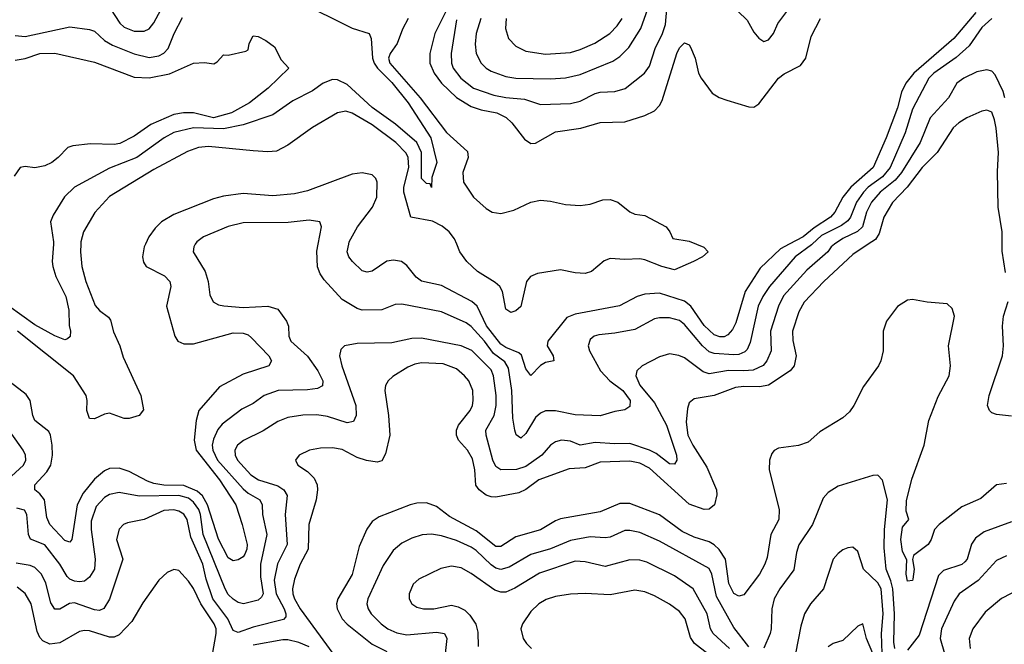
# Model space of a CAD drawing. Header units: inches. Extents: x 1308407 to 1441228, y 959628 to 1036311.
# Tile 714 of 729: x 1425448 to 1429421, y 1018387 to 1020906. Entities that reach past the tile are written whole.
import ezdxf

# ---------------------------------------------------------------- set-up
doc = ezdxf.new("R2010")
doc.units = ezdxf.units.IN
doc.header["$MEASUREMENT"] = 0
doc.layers.add('B4021', color=7, linetype='Continuous')
doc.layers.add('B4022', color=7, linetype='Continuous')

msp = doc.modelspace()

# ---------------------------------------------------------------- linework, layer by layer
at = {"layer": 'B4021', "color": 5}
for points, elevation in [([(1425584.4, 1020000), (1425579.5, 1019930), (1425581.9, 1019910), (1425593.7, 1019870), (1425635.1, 1019790), (1425646.2, 1019733.8), (1425648.1, 1019671.9), (1425653.4, 1019650), (1425651.4, 1019628.6), (1425641.3, 1019618.7), (1425630, 1019615.4), (1425590, 1019630.6), (1425510, 1019675.5), (1425404.1, 1019750), (1425350, 1019797.8), (1425310, 1019825.6), (1425230, 1019861.4), (1425150, 1019906.5), (1425070, 1019960.9), (1425032.9, 1020000)], 2660), ([(1425955.5, 1020000), (1425950.9, 1019990), (1425943.7, 1019950), (1425947.3, 1019927.3), (1425958.5, 1019910), (1426032.7, 1019872.7), (1426054.2, 1019850), (1426057.6, 1019830), (1426040.6, 1019750), (1426074.7, 1019630), (1426086.5, 1019610), (1426110, 1019599.1), (1426150, 1019598.3), (1426310, 1019642.7), (1426350, 1019641.7), (1426370, 1019635), (1426383.4, 1019623.4), (1426453.5, 1019550), (1426464.7, 1019530), (1426453.7, 1019510), (1426350, 1019476.5), (1426255, 1019425), (1426170.9, 1019330), (1426160.1, 1019290), (1426152.5, 1019210), (1426160.2, 1019170), (1426254.4, 1019050), (1426320.3, 1018950), (1426346.1, 1018870), (1426365.4, 1018790), (1426364.7, 1018770), (1426356.6, 1018750), (1426350, 1018739.3), (1426330, 1018727.3), (1426310, 1018723.7), (1426290, 1018735.1), (1426250, 1018810.9), (1426206.6, 1018950), (1426185.7, 1018985.7), (1426165, 1019005), (1426110, 1019027.6), (1426030, 1019028.8), (1425990, 1019035.1), (1425964.2, 1019044.2), (1425890, 1019084.1), (1425850, 1019097), (1425810, 1019095.3), (1425790, 1019086.7), (1425750, 1019053.3), (1425704.2, 1018995.8), (1425680.5, 1018950), (1425659.3, 1018810), (1425650, 1018798.7), (1425630, 1018805.2), (1425569.4, 1018870), (1425558.2, 1018898.2), (1425548, 1018970), (1425530, 1018994.1), (1425509.8, 1019010), (1425509.1, 1019030), (1425557.3, 1019082.7), (1425573.5, 1019110), (1425580.3, 1019150), (1425579.9, 1019190), (1425572.8, 1019230), (1425565.5, 1019245.5), (1425509.9, 1019290), (1425501.7, 1019310), (1425489.9, 1019369.9), (1425474.5, 1019394.5), (1425410, 1019444.1)], 2720), ([(1428736, 1020000), (1428721.7, 1019990), (1428708.5, 1019970), (1428624.3, 1019895.7), (1428530, 1019792.8), (1428510.1, 1019750.1), (1428478, 1019650), (1428479.9, 1019570), (1428462.9, 1019530), (1428448.5, 1019511.5), (1428407.1, 1019492.9), (1428370, 1019489.1), (1428308.6, 1019491.4), (1428230, 1019477.1), (1428205.7, 1019485.7), (1428130, 1019541.6), (1428108.2, 1019551.8), (1428070, 1019558.2), (1428030, 1019546.6), (1427960.4, 1019510), (1427938, 1019490), (1427934.7, 1019470), (1427950, 1019432), (1428010, 1019360.2), (1428057.6, 1019270), (1428098.9, 1019150), (1428099.7, 1019130), (1428090, 1019113), (1428070, 1019114.6), (1428015.8, 1019155.8), (1427990, 1019169.6), (1427910, 1019196.7), (1427850, 1019195.1), (1427770, 1019201.3), (1427710, 1019190.5), (1427670, 1019205.6), (1427634, 1019210), (1427610, 1019203.2), (1427590.1, 1019189.9), (1427554.5, 1019150), (1427490, 1019103.8), (1427452.5, 1019092.5), (1427390, 1019090.6), (1427370, 1019103.5), (1427356.6, 1019130), (1427329.9, 1019230), (1427329.3, 1019250), (1427362.6, 1019310), (1427371.3, 1019350), (1427370.9, 1019390), (1427359.3, 1019470), (1427350, 1019493.7), (1427272.1, 1019572.1), (1427230, 1019590.8), (1427070, 1019621.4), (1427030, 1019620.2), (1426950, 1019602.5), (1426810, 1019600.3), (1426759.1, 1019590), (1426744.3, 1019575.7), (1426738.6, 1019550), (1426747.5, 1019510), (1426804.6, 1019350), (1426805.3, 1019310), (1426795.2, 1019284.8), (1426770, 1019279.5), (1426690, 1019305.4), (1426647.8, 1019312.2), (1426590, 1019311.6), (1426530, 1019302.1), (1426490, 1019285), (1426430, 1019247.8), (1426351.4, 1019208.6), (1426327.1, 1019190), (1426316.1, 1019170), (1426318.2, 1019150), (1426327.3, 1019130), (1426380.4, 1019070), (1426411.2, 1019050), (1426490, 1019025.7), (1426514.6, 1019010), (1426527.1, 1018987), (1426519.1, 1018910), (1426528.1, 1018790), (1426488.5, 1018711.5), (1426474.7, 1018645.3), (1426483, 1018590), (1426515.2, 1018530), (1426522.7, 1018510), (1426522.2, 1018497.8), (1426512.9, 1018487.2), (1426390, 1018456.7), (1426330, 1018435), (1426310, 1018443.1), (1426288.2, 1018490), (1426227, 1018570), (1426200.7, 1018650), (1426187.5, 1018710), (1426139.1, 1018819.1), (1426123.4, 1018890), (1426110, 1018911.7), (1426090, 1018924), (1426070, 1018929.4), (1426030, 1018926.6), (1425950, 1018889.9), (1425882.9, 1018877.2), (1425867.4, 1018870), (1425850, 1018851.2), (1425839.4, 1018810), (1425865, 1018730), (1425811.1, 1018568.9), (1425788, 1018532), (1425770, 1018523.8), (1425750, 1018525.4), (1425670, 1018554.3), (1425649, 1018551), (1425610, 1018528.2), (1425590, 1018528.7), (1425574.5, 1018554.5), (1425554, 1018634), (1425536.9, 1018670), (1425510, 1018697.2), (1425490, 1018705.3), (1425433.7, 1018713.7)], 2760), ([(1426156.7, 1020000), (1426150.3, 1019990), (1426147.6, 1019970), (1426196, 1019890), (1426208.6, 1019850), (1426216.1, 1019796.1), (1426228.6, 1019768.6), (1426250, 1019756.5), (1426272.5, 1019752.5), (1426350, 1019744.6), (1426450, 1019750.1), (1426490, 1019738.5), (1426524.4, 1019690), (1426532.6, 1019670), (1426534.5, 1019630), (1426542.3, 1019610), (1426610, 1019549.4), (1426650.6, 1019490), (1426670.8, 1019450), (1426670.6, 1019429.4), (1426650, 1019418.8), (1426610, 1019413.1), (1426490.8, 1019410), (1426435.3, 1019390), (1426390, 1019357.9), (1426344.7, 1019335.3), (1426265.7, 1019274.3), (1426247.1, 1019252.9), (1426230, 1019214.7), (1426225.3, 1019190), (1426227.1, 1019170), (1426246.6, 1019130), (1426350, 1019013.3), (1426370, 1018996.5), (1426416.6, 1018970), (1426427.2, 1018950), (1426428.2, 1018910), (1426444.9, 1018830), (1426419.3, 1018710), (1426419.7, 1018659.7), (1426430.1, 1018589.9), (1426423.6, 1018576.4), (1426410, 1018564.9), (1426351.3, 1018550), (1426330, 1018556.1), (1426310, 1018568.7), (1426290, 1018587.5), (1426277.1, 1018610), (1426188, 1018830), (1426177.8, 1018910), (1426171.3, 1018930), (1426150, 1018960.7), (1426130, 1018976), (1426090, 1018987.6), (1425930, 1018984.7), (1425850, 1018998.6), (1425810, 1018990.4), (1425790, 1018978.3), (1425757.5, 1018942.5), (1425736.7, 1018883.3), (1425736.2, 1018850), (1425753.2, 1018730), (1425749.5, 1018690), (1425730, 1018657.4), (1425710, 1018641.8), (1425690, 1018638.3), (1425670, 1018641.4), (1425650, 1018649.9), (1425640.2, 1018660.2), (1425610.7, 1018710.7), (1425550, 1018788.3), (1425491.3, 1018811.3), (1425483.2, 1018830), (1425477.6, 1018910), (1425467.5, 1018927.6), (1425436.1, 1018936.1)], 2740), ([(1425694.7, 1020000), (1425693.3, 1019970), (1425698.9, 1019910), (1425715, 1019850), (1425753.1, 1019753.1), (1425770, 1019732.7), (1425806.1, 1019706.1), (1425814, 1019694), (1425826.9, 1019646.9), (1425851.8, 1019590), (1425865.3, 1019545.3), (1425936.5, 1019390), (1425948.2, 1019331.8), (1425930.8, 1019310), (1425890, 1019296.9), (1425870, 1019297.3), (1425810, 1019318.5), (1425790, 1019315), (1425750, 1019296.8), (1425730, 1019298), (1425718.7, 1019330), (1425721.1, 1019370), (1425716.2, 1019390), (1425665.3, 1019470), (1425439.3, 1019650)], 2680), ([(1428872.1, 1020000), (1428810, 1019958.7), (1428692.6, 1019850), (1428613, 1019767), (1428591.8, 1019728.2), (1428566.9, 1019650), (1428567.5, 1019612.5), (1428580.8, 1019550), (1428573.3, 1019510), (1428557.1, 1019490), (1428470, 1019432.6), (1428434.7, 1019425.3), (1428370, 1019427.1), (1428336.8, 1019423.2), (1428250, 1019389.9), (1428170, 1019376.2), (1428150, 1019360.5), (1428142.4, 1019337.6), (1428137.8, 1019282.2), (1428143.6, 1019230), (1428163.8, 1019190), (1428220.7, 1019100.7), (1428260.1, 1019010), (1428261.3, 1018990), (1428252.2, 1018950), (1428230, 1018931.4), (1428209.6, 1018930), (1428150, 1018952.5), (1427990, 1019097.2), (1427950, 1019116.9), (1427910, 1019124.8), (1427790, 1019121.7), (1427730, 1019098.5), (1427664.9, 1019095.1), (1427542.6, 1019050), (1427490, 1019011), (1427462.3, 1018997.7), (1427370, 1018980.4), (1427350, 1018981.5), (1427330, 1018988.9), (1427301.7, 1019010), (1427289.3, 1019029.3), (1427284.6, 1019090), (1427274.7, 1019134.7), (1427254.4, 1019170), (1427218.8, 1019210), (1427210.5, 1019230), (1427210.5, 1019250), (1427218.8, 1019270), (1427265.2, 1019330), (1427274.7, 1019350), (1427278.5, 1019370), (1427276.7, 1019410), (1427259.8, 1019450), (1427243.5, 1019470), (1427210, 1019497.3), (1427157.3, 1019517.3), (1427070, 1019522.2), (1427042.8, 1019517.2), (1427014.9, 1019505.1), (1426953.7, 1019466.3), (1426934.9, 1019450), (1426923.6, 1019430), (1426921.2, 1019410), (1426936.3, 1019310), (1426941.2, 1019230), (1426924.7, 1019155.3), (1426910, 1019127), (1426890, 1019121.2), (1426847.9, 1019127.9), (1426810, 1019140.7), (1426750, 1019173), (1426710, 1019179.1), (1426661.7, 1019178.3), (1426617.3, 1019170), (1426575.5, 1019150), (1426560.5, 1019130), (1426570.4, 1019110), (1426610, 1019083.9), (1426636.5, 1019056.5), (1426648.1, 1019030), (1426649.5, 1019010), (1426644.3, 1018970), (1426615.1, 1018870), (1426611.8, 1018770), (1426579.3, 1018710), (1426556.8, 1018650), (1426548.9, 1018611.1), (1426550.9, 1018590), (1426557, 1018570), (1426579.3, 1018530), (1426711.8, 1018350)], 2780), ([(1428645, 1020000), (1428642.4, 1019997.6), (1428577.1, 1019950), (1428473.4, 1019830), (1428446.5, 1019790), (1428427.1, 1019750), (1428396, 1019604), (1428383.9, 1019576.1), (1428373.9, 1019566.1), (1428350, 1019555.9), (1428330, 1019553.9), (1428250, 1019559.9), (1428230, 1019566.7), (1428202.8, 1019590), (1428130, 1019676.8), (1428110, 1019692.4), (1428070, 1019703.4), (1428030, 1019703.4), (1428010, 1019698.8), (1427930, 1019656.8), (1427850, 1019641.4), (1427784.5, 1019635.5), (1427766.7, 1019630), (1427750, 1019615.8), (1427741.8, 1019590), (1427746.6, 1019570), (1427792, 1019490), (1427829.4, 1019449.4), (1427882.4, 1019410), (1427911.4, 1019370), (1427910, 1019345.6), (1427890, 1019332.1), (1427850, 1019326.2), (1427790, 1019308.1), (1427690, 1019312.7), (1427610, 1019328.1), (1427570, 1019328.1), (1427550, 1019319), (1427530, 1019302), (1427490, 1019236.4), (1427470, 1019218.3), (1427451.8, 1019231.8), (1427446.2, 1019250), (1427438.2, 1019298.2), (1427434, 1019410), (1427419.9, 1019499.9), (1427405.9, 1019525.9), (1427360.1, 1019560.1), (1427324, 1019610), (1427270, 1019668), (1427250, 1019682.7), (1427150, 1019727.2), (1426990, 1019759.1), (1426963, 1019757), (1426910, 1019735.3), (1426830, 1019734.9), (1426810, 1019741.7), (1426750, 1019777.4), (1426676.2, 1019856.2), (1426660.4, 1019880.4), (1426649.3, 1019909.3), (1426647.1, 1019972.9), (1426652.4, 1020000)], 2740), ([(1428552.6, 1020000), (1428518.2, 1019981.8), (1428436.2, 1019903.8), (1428375.5, 1019810), (1428337.2, 1019682.8), (1428324.1, 1019655.9), (1428305.5, 1019634.5), (1428290, 1019627.4), (1428272.8, 1019627.2), (1428250, 1019635.5), (1428210, 1019672.7), (1428155.9, 1019750), (1428130.4, 1019770.4), (1428030, 1019802.8), (1427970, 1019798.7), (1427939.1, 1019790), (1427868.2, 1019751.8), (1427690, 1019718.9), (1427655.5, 1019704.5), (1427579.1, 1019610), (1427576.5, 1019590), (1427600.9, 1019550), (1427603, 1019530), (1427570, 1019522.7), (1427550, 1019511.3), (1427510, 1019471.1), (1427490, 1019497.4), (1427472.8, 1019552.8), (1427462.6, 1019562.6), (1427410, 1019583.3), (1427390, 1019597.8), (1427331.5, 1019671.5), (1427293.9, 1019750), (1427272.7, 1019770), (1427150, 1019833.5), (1427070, 1019851.1), (1427047.6, 1019867.6), (1427010, 1019914.5), (1426989.4, 1019930), (1426956.2, 1019936.2), (1426930, 1019931.4), (1426870, 1019892.1), (1426850, 1019887.6), (1426830, 1019892.7), (1426790.5, 1019930), (1426776.7, 1019950), (1426769.9, 1019970), (1426775.7, 1020000)], 2720), ([(1428179.2, 1020000), (1428207.9, 1019987.9), (1428226, 1019970), (1428202.8, 1019950), (1428167.3, 1019930), (1428090, 1019897.2), (1428039.7, 1019910), (1427970, 1019938), (1427950, 1019941.7), (1427890, 1019939.3), (1427830, 1019943), (1427806.2, 1019933.8), (1427754.7, 1019890), (1427730, 1019882.8), (1427690, 1019885.2), (1427630, 1019896.9), (1427537.5, 1019882.5), (1427509.8, 1019870.2), (1427493.3, 1019850), (1427470, 1019749.8), (1427450, 1019732.1), (1427430, 1019724.8), (1427410, 1019738.5), (1427395.8, 1019810), (1427385.5, 1019830), (1427366.6, 1019846.6), (1427295.3, 1019890), (1427252.8, 1019930), (1427223.9, 1019970), (1427211.5, 1020000)], 2680), ([(1429426.3, 1019886.3), (1429411.8, 1019971.8), (1429411.7, 1020000)], 2780), ([(1429430, 1019035.3), (1429390, 1019029.8), (1429325.7, 1018974.3), (1429250, 1018940.7), (1429158.2, 1018870), (1429138.7, 1018850), (1429126.4, 1018810), (1429113.1, 1018790), (1429054.4, 1018745.6), (1429050.7, 1018729.3), (1429056.9, 1018690), (1429052, 1018650), (1429050, 1018644.5), (1429030, 1018642), (1429025.5, 1018670), (1429028.2, 1018728.2), (1429010, 1018761.2), (1429003.9, 1018810), (1429010, 1018858.8), (1429035.3, 1018890), (1429024.4, 1018924.4), (1429025.8, 1018965.8), (1429047.1, 1019052.9), (1429098.1, 1019190), (1429116.5, 1019290), (1429153.8, 1019386.2), (1429198.6, 1019470), (1429203.8, 1019510), (1429195.4, 1019590), (1429219.7, 1019710), (1429210, 1019741.2), (1429190, 1019759.3), (1429110, 1019766.3), (1429050, 1019778), (1429030, 1019775.1), (1428990.3, 1019749.7), (1428944.9, 1019690), (1428932, 1019650), (1428931.7, 1019570), (1428923.2, 1019530), (1428913.8, 1019510), (1428853.3, 1019426.7), (1428813.8, 1019350), (1428795.7, 1019324.3), (1428770, 1019300.8), (1428676.7, 1019243.3), (1428630, 1019202.7), (1428590.9, 1019189.1), (1428510, 1019178), (1428492.1, 1019167.9), (1428483.2, 1019156.8), (1428473.6, 1019130), (1428472.2, 1019090), (1428513, 1018930), (1428510.8, 1018890), (1428478.4, 1018830), (1428463.6, 1018736.4), (1428455.3, 1018710), (1428433.5, 1018670), (1428370, 1018586.6), (1428350, 1018581.1), (1428330, 1018591.6), (1428310, 1018631.5), (1428295.8, 1018730), (1428270, 1018769.4), (1428250, 1018788.1), (1428230, 1018799.7), (1428170, 1018818.4), (1428121.7, 1018841.7), (1428030, 1018909.5), (1427910, 1018955.3), (1427870, 1018955.3), (1427790, 1018920.5), (1427630, 1018892.4), (1427610, 1018885.2), (1427550, 1018848.7), (1427450, 1018820.6), (1427390, 1018780.7), (1427370, 1018781.9), (1427290, 1018844.6), (1427182.1, 1018902.1), (1427130, 1018943.2), (1427090, 1018956.8), (1427050, 1018956), (1427023.7, 1018950), (1426899.3, 1018900.7), (1426870, 1018881.8), (1426848.7, 1018851.3), (1426818.5, 1018781.5), (1426790, 1018668.5), (1426731.7, 1018570), (1426727, 1018550), (1426728.7, 1018530), (1426750, 1018490.1), (1426770, 1018467.5), (1426870, 1018387.2), (1426930, 1018357.3)], 2820), ([(1429450, 1019306.8), (1429390, 1019314), (1429370, 1019320.5), (1429360.5, 1019330), (1429353.5, 1019350), (1429360.2, 1019390), (1429413.6, 1019550), (1429417.9, 1019590), (1429413.1, 1019670), (1429417.4, 1019710), (1429436, 1019770)], 2780), ([(1425399.3, 1019050), (1425464.1, 1019110), (1425472.6, 1019130), (1425472, 1019150), (1425462.4, 1019170), (1425390.8, 1019270.8)], 2740), ([(1428979, 1018370), (1428975.5, 1018395.5), (1428977.8, 1018510), (1428971.6, 1018610), (1428963.5, 1018643.5), (1428944.5, 1018690), (1428935.9, 1018775.9), (1428937, 1018850), (1428949, 1018969), (1428930, 1019049), (1428910, 1019069.4), (1428890, 1019067.6), (1428750, 1019024), (1428710, 1018999.7), (1428690, 1018976.2), (1428647, 1018870), (1428592.1, 1018787.8), (1428582.7, 1018757.3), (1428572.3, 1018687.7), (1428515.1, 1018610), (1428492.1, 1018570), (1428482.4, 1018530), (1428480.4, 1018450), (1428476.1, 1018430), (1428450, 1018371.3)], 2840), ([(1428390, 1018376.8), (1428330, 1018454.2), (1428260, 1018580), (1428240.8, 1018670), (1428230, 1018692), (1428030, 1018802.7), (1427950, 1018837.8), (1427910, 1018846.2), (1427890, 1018845.5), (1427830, 1018819.4), (1427810, 1018815.7), (1427750, 1018819.9), (1427670, 1018805.6), (1427590, 1018772.2), (1427510, 1018749.4), (1427422.5, 1018697.5), (1427390, 1018688.7), (1427370, 1018694.3), (1427350, 1018707.1), (1427290, 1018764.9), (1427270, 1018778.7), (1427210, 1018806.1), (1427150, 1018824.6), (1427110, 1018830.5), (1427072, 1018828), (1427030, 1018814.6), (1426990, 1018794.8), (1426954.6, 1018765.4), (1426915.1, 1018704.9), (1426852.5, 1018570), (1426849.4, 1018550), (1426854.2, 1018530), (1426867, 1018510), (1426906.4, 1018470), (1426934, 1018450), (1426970, 1018432.7), (1427010, 1018424.8), (1427130, 1018436.4), (1427161.7, 1018430), (1427172, 1018410), (1427165.1, 1018350)], 2840), ([(1429450, 1018880.5), (1429339.8, 1018840.2), (1429305, 1018815), (1429288.9, 1018791.1), (1429271.3, 1018730), (1429261.1, 1018718.9), (1429250, 1018709.3), (1429175.6, 1018684.4), (1429155.9, 1018664.1), (1429076.7, 1018423.3), (1429030, 1018362.7)], 2840), ([(1428928.1, 1018350), (1428925, 1018430), (1428931.6, 1018510), (1428924.5, 1018610), (1428910, 1018635.2), (1428852.2, 1018690), (1428830, 1018760.7), (1428810, 1018778), (1428790, 1018776.4), (1428770, 1018768.4), (1428750, 1018753.7), (1428730.3, 1018730), (1428691, 1018610), (1428638.8, 1018550), (1428615.2, 1018510), (1428599.4, 1018460.6), (1428578.8, 1018350)], 2860), ([(1428312.3, 1018370), (1428245.8, 1018430), (1428235.5, 1018450), (1428221.4, 1018510), (1428165.6, 1018610), (1428090, 1018663.4), (1427978.7, 1018718.7), (1427950, 1018726.3), (1427910, 1018727.2), (1427810, 1018701.1), (1427730, 1018718.9), (1427690, 1018722.4), (1427545.6, 1018674.4), (1427446.2, 1018613.8), (1427410, 1018597.7), (1427390, 1018597.5), (1427365.4, 1018605.4), (1427270, 1018672.5), (1427230, 1018694.9), (1427190, 1018701.7), (1427147.3, 1018692.7), (1427058.4, 1018650), (1427036, 1018630), (1427019.1, 1018590), (1427020.3, 1018570), (1427030.2, 1018550.2), (1427050, 1018537.3), (1427078, 1018530), (1427119, 1018530), (1427190, 1018544.2), (1427218, 1018538), (1427244.6, 1018524.6), (1427264.9, 1018504.9), (1427288.5, 1018468.5), (1427296.4, 1018436.4), (1427298.6, 1018378.6)], 2860), ([(1429430, 1018744.3), (1429390, 1018724.5), (1429315.4, 1018644.6), (1429239, 1018590), (1429218.8, 1018561.2), (1429166.8, 1018450), (1429161.4, 1018410), (1429180.1, 1018350)], 2860), ([(1426226.5, 1018346.5), (1426241.6, 1018430), (1426240.8, 1018450), (1426232.5, 1018470), (1426178.5, 1018550), (1426150, 1018611.4), (1426130, 1018642), (1426090, 1018684), (1426070, 1018688.2), (1426043.4, 1018676.6), (1426010, 1018645.1), (1425945.7, 1018554.3), (1425901.4, 1018478.6), (1425850, 1018424.7), (1425830, 1018416.3), (1425810, 1018415.2), (1425730, 1018441.4), (1425710, 1018442.7), (1425690, 1018438.3), (1425610, 1018393.1), (1425570, 1018387.5), (1425541.2, 1018401.2), (1425530, 1018413.8), (1425518.9, 1018438.9), (1425494.4, 1018550), (1425470, 1018591.2), (1425437.7, 1018617.7)], 2780), ([(1428290, 1018298), (1428170.6, 1018390.6), (1428154.4, 1018414.4), (1428132.8, 1018490), (1428110, 1018519.4), (1428070, 1018549.1), (1428010, 1018582.3), (1427970, 1018598.5), (1427930, 1018604.9), (1427830, 1018585.8), (1427730, 1018591.2), (1427670, 1018589.2), (1427610, 1018579.5), (1427572.4, 1018567.6), (1427543.2, 1018550), (1427510, 1018519.7), (1427477.3, 1018470), (1427470.2, 1018449.8), (1427479.7, 1018410), (1427493.2, 1018390), (1427513.6, 1018370)], 2880), ([(1429490, 1018613.7), (1429410, 1018571.4), (1429343.2, 1018516.8), (1429293.4, 1018450), (1429279.5, 1018410), (1429283.4, 1018370)], 2880), ([(1428890.3, 1018350.3), (1428864.6, 1018410), (1428850, 1018469.6), (1428830, 1018460.3), (1428770, 1018402.8), (1428730, 1018389.7), (1428710, 1018377.4)], 2880), ([(1426616.3, 1018376.3), (1426574, 1018394), (1426530, 1018405), (1426510, 1018405.3), (1426390, 1018383.5)], 2780)]:
    msp.add_lwpolyline(points, dxfattribs=dict(at, elevation=elevation))
at = {"layer": 'B4022', "color": 5}
for points, elevation in [([(1425814, 1020950), (1425852.3, 1020892.3), (1425870, 1020876.2), (1425910, 1020859.1), (1425950, 1020859.5), (1425970, 1020868.8), (1425990, 1020892.7), (1426105.7, 1021110)], 2680), ([(1427210, 1020905.8), (1427188.8, 1020770), (1427190.9, 1020730.9), (1427197.8, 1020710), (1427228.3, 1020670), (1427279.7, 1020630), (1427361.8, 1020601.8), (1427410, 1020591.9), (1427484.8, 1020584.8), (1427550, 1020563.7), (1427670, 1020567.3), (1427710, 1020576.6), (1427770, 1020607.9), (1427790, 1020613.7), (1427850, 1020615.7), (1427891.7, 1020628.3), (1427969.5, 1020690.5), (1427990, 1020718.3), (1428012.2, 1020790), (1428041.5, 1020850), (1428053.5, 1020886.5), (1428064.9, 1021010)], 2740), ([(1426570, 1020981.1), (1426790, 1020871.5), (1426858, 1020850), (1426866.8, 1020830), (1426871.9, 1020750), (1426878.7, 1020730), (1426892.3, 1020710), (1426950, 1020651.9), (1427015.6, 1020570), (1427107.2, 1020430), (1427131.6, 1020330), (1427111.2, 1020270), (1427110, 1020229), (1427104, 1020244), (1427090, 1020245.1), (1427070, 1020266), (1427069.3, 1020370), (1427050.5, 1020410.5), (1426964.2, 1020484.2), (1426870, 1020551.9), (1426770, 1020644.8), (1426730, 1020663.6), (1426710, 1020664.3), (1426673.2, 1020650), (1426630, 1020619.1), (1426550, 1020578.7), (1426470, 1020522), (1426350, 1020482.4), (1426270, 1020465.9), (1426149.8, 1020470.2), (1426070, 1020450.7), (1426031.6, 1020430), (1425920.9, 1020350), (1425810, 1020306.4), (1425669.2, 1020230), (1425629, 1020191), (1425583.1, 1020116.9), (1425573, 1020090), (1425585.1, 1020010), (1425584.4, 1020000)], 2660), ([(1427172.6, 1020950), (1427123.9, 1020850), (1427103.1, 1020770), (1427103.3, 1020730), (1427121.1, 1020690), (1427150.1, 1020650), (1427210, 1020591.7), (1427270, 1020555.5), (1427310, 1020542.3), (1427372.8, 1020530), (1427411.7, 1020511.7), (1427434, 1020490), (1427484.6, 1020424.6), (1427510, 1020407.1), (1427530, 1020408.3), (1427610, 1020452.9), (1427712, 1020468), (1427790, 1020491.5), (1427890, 1020494.3), (1427970, 1020519.5), (1428010, 1020538.6), (1428030, 1020559.1), (1428039.8, 1020580.2), (1428099.2, 1020770), (1428110, 1020792.6), (1428130, 1020811.8), (1428150, 1020804.4), (1428155.2, 1020795.2), (1428173.8, 1020750), (1428187.1, 1020690), (1428197.2, 1020670), (1428242.8, 1020610), (1428270, 1020592.2), (1428300.9, 1020581), (1428390, 1020554.4), (1428410, 1020553.4), (1428430, 1020566.5), (1428510.4, 1020670), (1428532.9, 1020687.1), (1428598.4, 1020721.6), (1428620.6, 1020750), (1428641.9, 1020838.1), (1428679.6, 1020910)], 2720), ([(1427308.4, 1020910), (1427290.1, 1020850), (1427286.4, 1020806.4), (1427289.5, 1020770), (1427310, 1020730.2), (1427330.2, 1020710), (1427350, 1020698.4), (1427410, 1020677.3), (1427450, 1020669.6), (1427590, 1020666.8), (1427650, 1020671), (1427710, 1020685.1), (1427841.7, 1020738.3), (1427870, 1020757.7), (1427906.2, 1020793.8), (1427954.8, 1020870), (1427990, 1020968.8)], 2760), ([(1428310, 1020975.6), (1428383.2, 1020903.2), (1428410, 1020854.8), (1428430, 1020830.7), (1428450, 1020817.3), (1428470, 1020824.9), (1428490, 1020850.7), (1428506.6, 1020890), (1428551.4, 1020950)], 2740), ([(1425430, 1020842.1), (1425470, 1020837.4), (1425650, 1020876.9), (1425730, 1020866), (1425750, 1020858.9), (1425790, 1020821.7), (1425822.8, 1020802.8), (1425910, 1020767.9), (1425970, 1020753.3), (1426010, 1020759.6), (1426029.5, 1020770.5), (1426047.3, 1020790), (1426071.4, 1020850), (1426105.8, 1020914.3)], 2660), ([(1427015, 1020910), (1426992.2, 1020867.8), (1426971.1, 1020810), (1426943.1, 1020770), (1426935.8, 1020750), (1426942.1, 1020730), (1427063.9, 1020590), (1427170, 1020451.2), (1427254.7, 1020374.7), (1427257.9, 1020350), (1427236.3, 1020290), (1427238.3, 1020250), (1427279.4, 1020190), (1427330, 1020145), (1427354.4, 1020130), (1427390, 1020123.6), (1427442.4, 1020137.6), (1427510, 1020170.1), (1427550, 1020178.4), (1427590, 1020174.4), (1427650, 1020160.2), (1427710, 1020156.5), (1427750, 1020161.3), (1427800.7, 1020179.3), (1427830, 1020180.7), (1427862, 1020170), (1427910, 1020130.4), (1427930, 1020121.6), (1427970, 1020115.8), (1428056, 1020070), (1428071, 1020050), (1428082.8, 1020022.8), (1428150, 1020012.4), (1428179.2, 1020000)], 2680), ([(1427411.6, 1020910), (1427408, 1020870), (1427420.7, 1020830), (1427450, 1020799.2), (1427490, 1020779), (1427570, 1020766.2), (1427670, 1020773.2), (1427710, 1020785), (1427769.2, 1020810.8), (1427829.6, 1020850.4), (1427859.3, 1020880.7), (1427878.8, 1020910)], 2780), ([(1429305.5, 1020934.4), (1429217.7, 1020830), (1429055.5, 1020690), (1429024.2, 1020650), (1429006.6, 1020613.4), (1428989.4, 1020550), (1428944.8, 1020430), (1428891.7, 1020310), (1428801.3, 1020230), (1428769.7, 1020190), (1428736.9, 1020130), (1428719.2, 1020110), (1428653.3, 1020066.7), (1428609.6, 1020030), (1428552.6, 1020000)], 2720), ([(1429370, 1020910.8), (1429330, 1020873.9), (1429279.1, 1020800.9), (1429226.3, 1020753.7), (1429135.9, 1020690), (1429116.6, 1020670), (1429050, 1020545.5), (1429020.6, 1020450), (1428959.9, 1020310), (1428930, 1020272.5), (1428871.8, 1020230), (1428852.5, 1020210), (1428824.5, 1020170), (1428800.9, 1020110), (1428790, 1020094.6), (1428764, 1020076), (1428683.9, 1020036.1), (1428645, 1020000)], 2740), ([(1425430, 1020742.1), (1425470, 1020749.6), (1425530, 1020769.5), (1425590, 1020770.1), (1425750, 1020734.6), (1425910, 1020674.4), (1425970, 1020671.8), (1426052.4, 1020687.6), (1426150, 1020730.1), (1426193.7, 1020733.7), (1426231.8, 1020728.2), (1426244.8, 1020735.2), (1426270, 1020764), (1426290, 1020763), (1426361.2, 1020778.8), (1426370, 1020784.7), (1426374, 1020810), (1426390, 1020841), (1426410, 1020838), (1426441.5, 1020821.5), (1426475.8, 1020795.8), (1426503.4, 1020743.4), (1426534.8, 1020710), (1426450.2, 1020630), (1426375.5, 1020570), (1426302.4, 1020530), (1426230, 1020510.3), (1426150, 1020529.7), (1426109.7, 1020530.3), (1426070, 1020523.7), (1425977.1, 1020482.9), (1425910, 1020435.5), (1425852.9, 1020407.1), (1425830, 1020403.1), (1425734.5, 1020405.5), (1425663, 1020397), (1425643.1, 1020390), (1425603.1, 1020350), (1425577.6, 1020330), (1425550, 1020316.4), (1425510, 1020307.8), (1425470, 1020314), (1425450, 1020309.6), (1425425.8, 1020274.2)], 2640), ([(1429422.9, 1020590), (1429415.7, 1020615.7), (1429384, 1020684), (1429370, 1020697.6), (1429350, 1020702.9), (1429310, 1020695), (1429256.9, 1020670), (1429229.3, 1020650), (1429195.1, 1020590), (1429122.3, 1020510), (1429081.2, 1020410), (1429006.2, 1020290), (1428981.1, 1020258.9), (1428919.9, 1020210), (1428885.5, 1020170), (1428864.2, 1020130), (1428848.1, 1020070), (1428828.9, 1020051.1), (1428770, 1020023.9), (1428736, 1020000)], 2760), ([(1427211.5, 1020000), (1427202.3, 1020022.3), (1427181.3, 1020050), (1427153.2, 1020073.2), (1427113.3, 1020093.3), (1427027, 1020110), (1426998, 1020210), (1426997.6, 1020230), (1427018.5, 1020310), (1427016, 1020350), (1427007.6, 1020367.6), (1426966, 1020410), (1426870, 1020481.3), (1426790, 1020529.2), (1426763.6, 1020536.4), (1426730, 1020529.8), (1426629.2, 1020470.8), (1426530, 1020399.1), (1426484.2, 1020375.9), (1426450, 1020372.5), (1426390, 1020376.4), (1426210, 1020394.4), (1426169.7, 1020390.3), (1426125.5, 1020374.5), (1425990, 1020301.1), (1425810, 1020193), (1425752.1, 1020127.9), (1425706.3, 1020050), (1425695.1, 1020010), (1425694.7, 1020000)], 2680), ([(1429411.7, 1020000), (1429411.6, 1020050), (1429396.2, 1020150), (1429393.6, 1020293.6), (1429397.2, 1020370), (1429387.8, 1020467.8), (1429381.6, 1020501.6), (1429370, 1020532.2), (1429350, 1020540.5), (1429330, 1020536.3), (1429270, 1020509.9), (1429237.5, 1020490), (1429215.1, 1020470), (1429150.6, 1020370), (1429090, 1020309.4), (1429029.2, 1020230.8), (1428970, 1020169.1), (1428934.7, 1020110), (1428916.4, 1020043.6), (1428900.9, 1020019.1), (1428872.1, 1020000)], 2780), ([(1426775.7, 1020000), (1426777.6, 1020010), (1426810.8, 1020070), (1426871.9, 1020150), (1426889.4, 1020190), (1426890.7, 1020250.7), (1426885, 1020265), (1426870, 1020280.3), (1426830, 1020288.6), (1426790, 1020282.8), (1426610, 1020216.1), (1426556.4, 1020203.6), (1426470, 1020195.7), (1426350, 1020204.3), (1426270, 1020193.6), (1426230, 1020182.7), (1426070, 1020120.2), (1426020.2, 1020090), (1425994.8, 1020065.2), (1425969.4, 1020030), (1425955.5, 1020000)], 2720), ([(1426652.4, 1020000), (1426666.3, 1020070), (1426659.3, 1020090), (1426616.8, 1020096.8), (1426531.9, 1020088.1), (1426350, 1020086.8), (1426290, 1020072.2), (1426190.4, 1020030), (1426163.1, 1020010), (1426156.7, 1020000)], 2740)]:
    msp.add_lwpolyline(points, dxfattribs=dict(at, elevation=elevation))

doc.saveas('drawing.dxf')
